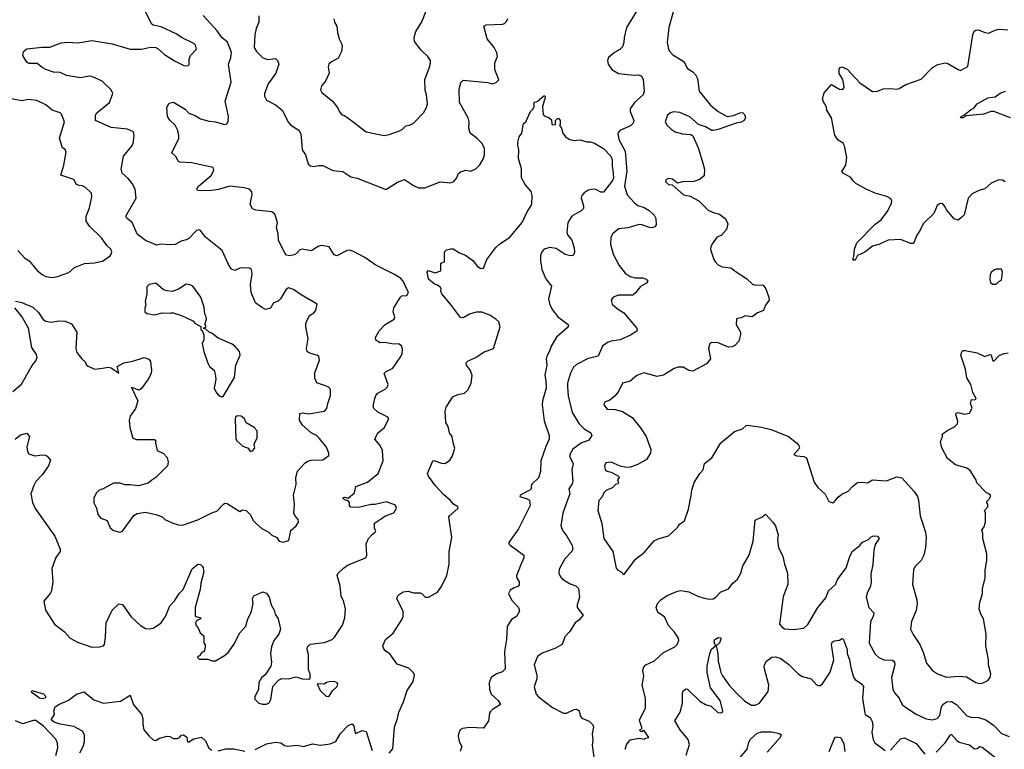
# Model space of a CAD drawing. Extents: x 2293139 to 2515392, y 824115 to 1006937.
# Tile 264 of 417: x 2361339 to 2369058, y 963973 to 969695. Entities that reach past the tile are written whole.
import ezdxf

# ---------------------------------------------------------------- set-up
doc = ezdxf.new("R2010")
doc.units = 0

msp = doc.modelspace()

# ---------------------------------------------------------------- linework, layer by layer
at = {"layer": '0CON10XD'}
for points in [[(2362220.4, 968410.4), (2362189.8, 968449.8), (2362142.1, 968492.1), (2362133.2, 968523.2), (2362153.1, 968625), (2362215, 968700), (2362228.5, 968725), (2362236.2, 968785), (2362230, 968815), (2362185, 968835.8), (2362055, 968848.5), (2361934.3, 968905), (2361932.2, 968945), (2361943.1, 968965), (2362041.9, 969045), (2362068.6, 969115), (2362055.6, 969145), (2361985, 969213.3), (2361905, 969250), (2361885, 969252), (2361815, 969240), (2361705, 969257.1), (2361655, 969280.8), (2361605, 969284.4), (2361545, 969304.2), (2361515, 969320), (2361475, 969352.5), (2361429.7, 969350.3), (2361411.7, 969351.7), (2361395, 969361.2), (2361364, 969415), (2361368.8, 969445), (2361395, 969466), (2361515, 969480), (2361575, 969480), (2361665, 969514.4), (2361715, 969519.4), (2361795, 969514.5), (2361905, 969531.8), (2362065, 969506.9), (2362205, 969463.8), (2362293.9, 969463.9), (2362365, 969479.2), (2362405, 969475.7), (2362425, 969467.5), (2362473.2, 969423.2), (2362551.7, 969371.7), (2362625, 969336.2), (2362657, 969333), (2362667.5, 969342.5), (2362666.7, 969385), (2362677.5, 969415), (2362726.2, 969465), (2362716.1, 969496.1), (2362705, 969508.8), (2362607.5, 969555), (2362571.2, 969581.2), (2362447.7, 969637.7), (2362385, 969651.9), (2362372.1, 969662.1), (2362318, 969775)], [(2363800.5, 969700.5), (2363806.1, 969676.1), (2363826.2, 969645), (2363830, 969595), (2363844, 969545), (2363864.1, 969504.1), (2363868, 969485), (2363862.5, 969445), (2363835, 969392), (2363783.3, 969365), (2363762.5, 969345), (2363758, 969325), (2363765.8, 969275), (2363737, 969213), (2363706.2, 969175), (2363696.7, 969145), (2363706.7, 969125), (2363790, 969055), (2363831.2, 969005), (2363845, 968973.3), (2363865, 968950), (2363885, 968943.3), (2363943, 968903), (2364054.4, 968814.4), (2364195, 968786), (2364235, 968794), (2364316.8, 968823.2), (2364336.5, 968833.5), (2364365, 968861.2), (2364395, 968866.7), (2364425.8, 968884.2), (2364503.8, 968965), (2364528, 969005), (2364535.6, 969034.4), (2364528.6, 969105), (2364518.3, 969141.7), (2364514.5, 969225), (2364550, 969315), (2364560, 969355), (2364558.6, 969375), (2364539.2, 969405), (2364485, 969456), (2364435, 969524), (2364430.8, 969555), (2364445, 969602.5), (2364491.7, 969678.3), (2364525.8, 969765)], [(2366205, 969812.5), (2366097, 969633), (2366076.9, 969555), (2366075.6, 969515.6), (2366065, 969483.3), (2366045, 969460), (2366002.7, 969437.3), (2365955, 969397.5), (2365946.7, 969375), (2365951.2, 969345), (2365982, 969305), (2366032.9, 969272.9), (2366155, 969260), (2366183.6, 969263.6), (2366212.5, 969255), (2366226, 969225), (2366234.2, 969135), (2366225.5, 969104.5), (2366158, 969045), (2366126, 968995), (2366124.4, 968975), (2366152.5, 968905), (2366147.8, 968882.2), (2366126.5, 968863.5), (2366044, 968826), (2366028.9, 968805), (2366036.5, 968755), (2366085.9, 968665), (2366098.1, 968508.1), (2366080.6, 968390.6), (2366102, 968322), (2366158.8, 968258.8), (2366185, 968237.8), (2366235, 968221.1), (2366275, 968198.1), (2366311.7, 968161.7), (2366326.5, 968135), (2366328.6, 968085), (2366318.5, 968071.5), (2366295, 968063.1), (2366275.7, 968064.3), (2366215, 968086.5), (2366195, 968088.2), (2366107.4, 968062.6), (2366035, 968054.3), (2365985, 968016.7), (2365974.1, 967985.9), (2365971.4, 967935), (2365991.4, 967855), (2366037.9, 967767.9), (2366085, 967706), (2366125, 967680), (2366165, 967671.1), (2366225, 967670.4), (2366249.7, 967659.7), (2366264.2, 967645), (2366252.7, 967627.3), (2366205, 967601.4), (2366167.8, 967552.2), (2366146.3, 967533.7), (2366034.5, 967535.5), (2365991.2, 967518.8), (2365976.7, 967495), (2365983.3, 967465), (2366025, 967428), (2366076.3, 967396.3), (2366175, 967278.8), (2366180, 967265), (2366176.8, 967253.2), (2366128, 967222), (2366047.5, 967185), (2365975, 967174.4), (2365946.3, 967163.7), (2365908.6, 967135), (2365873.4, 967056.6), (2365795, 967036.9), (2365705, 966990), (2365681.2, 966968.8), (2365656.3, 966923.7), (2365634.7, 966845.3), (2365632.7, 966815), (2365637.8, 966745), (2365669.2, 966615), (2365726.1, 966526.1), (2365765, 966486.7), (2365816, 966455), (2365823.1, 966435), (2365798.8, 966395), (2365743.7, 966376.3), (2365675, 966325.6), (2365651.9, 966285), (2365651.4, 966265), (2365676.7, 966215), (2365666.4, 966165), (2365674.2, 966075), (2365668.9, 966055), (2365644.3, 966015), (2365652.5, 965975), (2365636.2, 965933.8), (2365595.7, 965825.7), (2365580.8, 965725), (2365596.2, 965685), (2365628, 965645), (2365667.1, 965575), (2365674.4, 965545), (2365666.2, 965523.8), (2365612.4, 965467.6), (2365568.6, 965385), (2365566, 965355), (2365578, 965325), (2365595, 965306), (2365655, 965269.2), (2365700, 965255), (2365720, 965235), (2365728, 965165), (2365710, 965105), (2365710, 965085), (2365756, 965025), (2365725, 964988.8), (2365694, 964965), (2365650, 964895), (2365613.8, 964855), (2365591.2, 964795), (2365535, 964762.9), (2365435, 964725.8), (2365398.3, 964701.7), (2365371.4, 964635), (2365393.1, 964555), (2365392.2, 964525), (2365372.7, 964462.7), (2365388, 964405), (2365405, 964383.3), (2365515, 964301.2), (2365602.5, 964255), (2365625, 964256), (2365685, 964284), (2365705, 964286.2), (2365715, 964281.2), (2365723.9, 964273.9), (2365733.8, 964235), (2365746.1, 964216.1), (2365802.3, 964192.3), (2365831.2, 964165), (2365838.3, 964148.3), (2365826, 964095), (2365832.9, 964045), (2365825.8, 964005), (2365844.2, 963875)], [(2366461.2, 969755), (2366429.2, 969635), (2366414, 969515), (2366424, 969465), (2366435.8, 969445), (2366460.2, 969420.2), (2366545, 969367.1), (2366575, 969312.5), (2366615.5, 969285.5), (2366640.5, 969260.5), (2366652.7, 969232.7), (2366666.2, 969135), (2366754.4, 969024.4), (2366813.8, 968975), (2366885, 968936), (2366935, 968942.5), (2366985, 968964.2), (2367005, 968965.8), (2367022.3, 968952.3), (2367028.8, 968928.8), (2367018.8, 968905), (2366995, 968890.8), (2366955, 968884.2), (2366815, 968833.3), (2366775, 968826.2), (2366765, 968826.7), (2366715, 968855.8), (2366661.7, 968871.7), (2366591.8, 968931.8), (2366515, 968967.9), (2366465, 968972.1), (2366440, 968965), (2366418.6, 968945), (2366399.4, 968895), (2366415, 968864.3), (2366445, 968835.8), (2366476.6, 968816.6), (2366535, 968799.2), (2366600, 968795), (2366616.7, 968785), (2366661.2, 968685), (2366695, 968570), (2366706.4, 968523.6), (2366705, 968470), (2366668.3, 968441.7), (2366623.6, 968426.4), (2366535, 968423.3), (2366495, 968412.5), (2366457.5, 968445), (2366425, 968450), (2366405, 968440), (2366402.5, 968425), (2366425, 968402.5), (2366455, 968400), (2366541.7, 968321.7), (2366595, 968310), (2366664.1, 968274.1), (2366735, 968201.2), (2366775, 968182), (2366825, 968170), (2366873, 968133), (2366890.8, 968095), (2366881.2, 968048.8), (2366837.3, 968002.7), (2366805, 967988), (2366771.1, 967938.9), (2366756.2, 967915), (2366753.6, 967893.6), (2366780, 967815), (2366795, 967793.3), (2366815, 967773.3), (2366845, 967756.7), (2366915, 967750), (2366955, 967716.7), (2367035.8, 967665.8), (2367085, 967620), (2367105, 967613.8), (2367165, 967616), (2367188, 967585), (2367212.5, 967515), (2367214, 967495), (2367186.7, 967455), (2367170, 967415), (2367122.5, 967395), (2367080, 967365), (2367026.4, 967373.6), (2366995, 967357.5), (2366965, 967352.5), (2366957.5, 967345), (2366956.2, 967305), (2366988.8, 967245), (2366990, 967225), (2366975.9, 967174.1), (2366945, 967140), (2366925, 967128.8), (2366895, 967126.2), (2366815, 967160), (2366765, 967163.8), (2366750, 967155), (2366740, 967115), (2366753.3, 967035), (2366724.1, 966995.9), (2366615, 966938), (2366585, 966944.3), (2366540, 966970), (2366500.4, 966969.6), (2366470.9, 966959.1), (2366385, 966906), (2366335, 966896.2), (2366235, 966924), (2366175.8, 966904.2), (2366125, 966861.2), (2366065, 966843.3), (2366035.8, 966785), (2366008, 966745), (2365965, 966710), (2365922.5, 966695), (2365918.8, 966675), (2365945, 966641.2), (2366007.3, 966637.3), (2366065, 966623.1), (2366140, 966575), (2366206, 966495), (2366249.2, 966425), (2366287.5, 966325), (2366284, 966295), (2366253.8, 966245), (2366185, 966205.7), (2366125.4, 966184.6), (2366095, 966183.1), (2366047.3, 966192.7), (2365975, 966225.8), (2365935, 966218.8), (2365924.3, 966195), (2365930, 966165), (2365945, 966154.3), (2365976.6, 966146.6), (2366033.3, 966115), (2366037.5, 966105), (2366026.7, 966085), (2366032.5, 966065), (2366027.5, 966055), (2366010.9, 966049.1), (2365985.7, 966024.3), (2365940, 966005), (2365918.5, 965985), (2365905, 965954), (2365878, 965925), (2365872, 965845), (2365902.7, 965742.7), (2365918, 965625), (2365988.1, 965525), (2366015, 965392.5), (2366025, 965380), (2366053.9, 965363.9), (2366075, 965340), (2366166.2, 965465), (2366233.3, 965515), (2366311.7, 965608.3), (2366345, 965624), (2366425, 965646.7), (2366495, 965712.5), (2366512.3, 965737.7), (2366550, 965765), (2366582.7, 965857.3), (2366602.3, 965962.3), (2366608, 966005), (2366626.2, 966065), (2366670, 966135), (2366696.2, 966165), (2366706.4, 966213.6), (2366765, 966257.5), (2366835, 966376.7), (2366942.5, 966465), (2367005, 966486.7), (2367035, 966512.5), (2367045, 966513.8), (2367155, 966498.1), (2367229.7, 966479.7), (2367365, 966426), (2367428, 966375), (2367446, 966355), (2367451.2, 966335), (2367407.5, 966285), (2367430, 966275), (2367485, 966270), (2367508.3, 966258.3), (2367567.7, 966067.7), (2367596.1, 966026.1), (2367654.1, 965974.1), (2367683.3, 965915), (2367713.6, 965906.4), (2367727, 965917), (2367755, 965951.2), (2367785, 965973.8), (2367835, 965996.7), (2367866.7, 966035), (2367906.1, 966063.9), (2367945, 966068.8), (2367985, 966063.3), (2368025, 966086.7), (2368135, 966078), (2368215, 966108.8), (2368255, 966102.5), (2368352.5, 965995), (2368376.1, 965956.1), (2368386.1, 965926.1), (2368398.8, 965805), (2368440, 965675), (2368445.8, 965635), (2368440.8, 965555), (2368426, 965495), (2368406.8, 965453.2), (2368356.2, 965405), (2368345, 965380), (2368337.1, 965265), (2368371.9, 965145), (2368374.5, 965115), (2368368, 965062), (2368330, 964975), (2368321.9, 964915), (2368342.6, 964872.6), (2368395.6, 964795), (2368423.1, 964735), (2368447.3, 964647.3), (2368495, 964591.2), (2368534.1, 964564.1), (2368605, 964538), (2368705, 964545.8), (2368761.7, 964541.7), (2368835, 964496), (2368865, 964488.8), (2368885, 964491.2), (2368928.3, 964511.7), (2368947.5, 964535), (2368953.3, 964565), (2368933.8, 964635), (2368934, 964675), (2368912, 964785), (2368916, 964875), (2368896, 964995), (2368875, 965032.5), (2368861.2, 965075), (2368866.7, 965125), (2368886.4, 965193.6), (2368887.5, 965235), (2368907.5, 965315), (2368907.5, 965375), (2368920, 965455), (2368920, 965505), (2368890, 965625), (2368890, 965665), (2368882.5, 965695), (2368897, 965713), (2368910, 965755), (2368910, 965825), (2368902.5, 965845), (2368930, 965875), (2368930, 965895), (2368920, 965905), (2368920, 965915), (2368940, 965935), (2368950, 965955), (2368950, 965965), (2368936.7, 965976.7), (2368917, 965987), (2368843.6, 966063.6), (2368835, 966090), (2368789.3, 966159.3), (2368765, 966176.7), (2368675, 966203.3), (2368612.3, 966252.3), (2368568.3, 966338.3), (2368557.5, 966385), (2368572.5, 966425), (2368570, 966445), (2368615, 966476.2), (2368668.3, 966501.7), (2368690, 966525), (2368692.5, 966545), (2368676.7, 966595), (2368680.7, 966609.3), (2368695, 966613.3), (2368745, 966602), (2368785, 966608.8), (2368807, 966647), (2368792.5, 966685), (2368800, 966715), (2368827, 966713), (2368837.5, 966725), (2368810.5, 966770.5), (2368796.2, 966835), (2368763.3, 966885), (2368753.3, 966955), (2368717.1, 967065), (2368725, 967089.2), (2368735, 967100.8), (2368751.7, 967101.7), (2368845, 967081.2), (2368905, 967053.8), (2368945, 967068.8), (2368955, 967066.7), (2368965, 967022.5), (2368975, 967016.2), (2369017.6, 967062.4), (2369053.3, 967076.7), (2369087, 967083)], [(2364325.8, 967665.8), (2364282, 967695), (2364129.8, 967769.8), (2364045, 967830.2), (2363955, 967877.9), (2363925, 967886.9), (2363905, 967884.5), (2363824.2, 967844.2), (2363805, 967852), (2363765, 967914), (2363705, 967924.3), (2363685, 967918.6), (2363625, 967881.4), (2363554.2, 967895.8), (2363535, 967888.8), (2363508.8, 967861.2), (2363489.7, 967850.3), (2363453.9, 967843.9), (2363429.3, 967849.3), (2363416.2, 967865), (2363368, 967965), (2363366, 968015), (2363352, 968065), (2363358.8, 968105), (2363338.8, 968168.8), (2363315, 968188), (2363191.1, 968201.1), (2363165, 968211.2), (2363146.9, 968245), (2363161.4, 968325), (2363158.6, 968345), (2363141.2, 968365), (2363097.5, 968377.5), (2362985, 968390), (2362896.9, 968363.1), (2362825, 968352.7), (2362733.3, 968355), (2362728.8, 968365), (2362741.7, 968388.3), (2362842, 968475), (2362861.2, 968515), (2362856.2, 968535), (2362685, 968572.9), (2362595, 968576.7), (2362585, 968582.5), (2362563, 968623), (2362531.7, 968651.7), (2362586.7, 968763.3), (2362587.5, 968785), (2362577.5, 968825), (2362557.6, 968867.6), (2362515, 968906.2), (2362498.6, 968935), (2362491.2, 969005), (2362510.5, 969039.5), (2362545, 969048.8), (2362635, 968992), (2362665, 968960.8), (2362714.2, 968944.2), (2362755, 968918.6), (2362825, 968899.4), (2362875, 968894.3), (2362945, 968874), (2362962.3, 968877.7), (2362974.1, 968895.9), (2362977.1, 968935), (2362950, 969055), (2362997.5, 969205), (2362975.6, 969345), (2362993.5, 969395), (2362998.9, 969438.9), (2362968.8, 969518.8), (2362925, 969553.3), (2362888.2, 969608.2), (2362777.3, 969727.3)], [(2363214.4, 969725), (2363212.5, 969675), (2363193.8, 969626.2), (2363183.3, 969575), (2363177.8, 969477.8), (2363195, 969444.2), (2363245, 969397.1), (2363285, 969382.9), (2363345, 969391.2), (2363361.2, 969375), (2363370, 969345), (2363347.1, 969275), (2363287.2, 969192.8), (2363258.8, 969115), (2363259.3, 969095), (2363274.7, 969064.7), (2363345, 969028.2), (2363395.3, 968985.3), (2363445, 968887.5), (2363465, 968867.5), (2363527.9, 968827.9), (2363540, 968805), (2363544.4, 968775.6), (2363554.3, 968675), (2363579.2, 968635), (2363600, 968565), (2363618.8, 968548.8), (2363645, 968542.5), (2363685, 968552.2), (2363715, 968552.2), (2363795, 968512.2), (2363873.4, 968503.4), (2363935, 968462), (2363985, 968451.9), (2364205, 968366.2), (2364215, 968366.7), (2364300.3, 968419.7), (2364355, 968441.2), (2364425, 968393.8), (2364465, 968376.7), (2364515, 968377.5), (2364635, 968423.3), (2364715, 968416.7), (2364743.6, 968426.4), (2364766.1, 968453.9), (2364777.5, 968485), (2364795, 968502.5), (2364836.4, 968513.6), (2364875, 968508), (2364914.3, 968525.7), (2364945, 968556), (2364974.6, 968605), (2364981.8, 968635), (2364982.4, 968685), (2364965, 968724.3), (2364925, 968764.4), (2364871.4, 968805), (2364859.4, 968845), (2364862.2, 968895), (2364855.4, 968925.4), (2364785.7, 969045), (2364783.1, 969145), (2364797, 969203), (2364815, 969220), (2365005, 969202.5), (2365045, 969191.2), (2365075, 969201.2), (2365095.9, 969224.1), (2365063.1, 969305), (2365064.4, 969355.6), (2365084, 969405), (2365078.6, 969435), (2365057.5, 969477.5), (2365004.3, 969545), (2364977, 969643), (2364996.4, 969653.6), (2365125, 969660), (2365140, 969665), (2365155, 969680), (2365165.7, 969704.3)], [(2369065, 968422.5), (2369045, 968437.5), (2369015, 968440), (2368955.9, 968414.1), (2368905, 968368.8), (2368857.5, 968355), (2368805, 968328), (2368775.6, 968294.4), (2368742.5, 968165), (2368726.2, 968145), (2368695, 968123.8), (2368663.6, 968133.6), (2368605, 968203.3), (2368595, 968227.5), (2368575, 968250), (2368555, 968253.3), (2368531.7, 968238.3), (2368506.7, 968175), (2368422, 968095), (2368399.2, 968045), (2368371.2, 968005), (2368345, 967940), (2368325, 967940), (2368245, 967971.2), (2368146.4, 967966.4), (2368075, 967932), (2368025, 967917.5), (2367965, 967871.2), (2367907.5, 967845), (2367895, 967820), (2367885, 967810), (2367875, 967810), (2367870, 967815), (2367879.3, 967840.7), (2367884.2, 967895), (2367901.5, 967945), (2368045, 968090), (2368092, 968125), (2368145.8, 968195), (2368173.8, 968255), (2368176.2, 968275), (2368165, 968292.5), (2368137.7, 968307.7), (2368044.2, 968334.2), (2367975, 968366.7), (2367895, 968411.2), (2367870, 968435), (2367855, 968456), (2367795, 968490.8), (2367784.3, 968505), (2367814.3, 968555), (2367824, 968615), (2367803.8, 968705), (2367795, 968726.7), (2367755, 968750), (2367728.3, 968788.3), (2367703.8, 968925), (2367667.5, 968985), (2367665, 969010), (2367637.5, 969055), (2367633.3, 969075), (2367645, 969122.5), (2367703, 969187), (2367765, 969150), (2367785, 969147.5), (2367797.5, 969155), (2367802.5, 969167.5), (2367792, 969225), (2367763.3, 969273.3), (2367763.9, 969306.1), (2367770, 969320), (2367785, 969326.2), (2367825, 969307.5), (2367925, 969200), (2368025, 969132.5), (2368065, 969133.3), (2368107, 969153), (2368165, 969156.2), (2368215, 969150), (2368233.9, 969156.1), (2368285, 969186), (2368405, 969228), (2368495, 969318.8), (2368537.7, 969342.3), (2368595, 969356), (2368615, 969351.2), (2368695, 969303.3), (2368715, 969297.5), (2368773, 969327), (2368810, 969575), (2368821.2, 969605), (2368835, 969614), (2368855, 969614.2), (2368905, 969594.3), (2368935, 969590), (2368985, 969614), (2369015, 969620), (2369085.8, 969615.8)], [(2369106.2, 968925), (2368975, 968974.3), (2368954.2, 968974.2), (2368895, 968954.3), (2368760, 968940), (2368735, 968924), (2368713.3, 968925), (2368718.8, 968935), (2368749.7, 968950.3), (2368791.8, 968988.2), (2368819.1, 969000.9), (2368845, 969034), (2368929.1, 969080.9), (2368985, 969090.6), (2369025, 969119.5), (2369066.7, 969133.3)], [(2361325, 967886), (2361380, 967825), (2361412.5, 967802.5), (2361478.2, 967725), (2361515, 967695.5), (2361545, 967680.6), (2361595, 967674), (2361635, 967680.8), (2361725, 967712), (2361768.8, 967751.2), (2361847.7, 967782.3), (2361925, 967788), (2361987.7, 967802.3), (2362048, 967842), (2362056.7, 967855), (2362060, 967875), (2362052.5, 967895), (2362022.7, 967922.7), (2361980, 967985), (2361885, 968076.2), (2361861.2, 968115), (2361861.2, 968155), (2361885, 968220), (2361903.3, 968305), (2361902.5, 968335), (2361855, 968378.8), (2361831.7, 968391.7), (2361803.9, 968393.9), (2361785, 968403.3), (2361762.3, 968442.3), (2361662.5, 968475), (2361685.6, 968554.4), (2361703.8, 968655), (2361696.4, 968676.4), (2361675, 968690), (2361650, 968765), (2361688.8, 968895), (2361666.2, 968955), (2361656.7, 968965), (2361594.3, 968984.3), (2361545, 969027.5), (2361472.3, 969062.3), (2361408.3, 969068.3), (2361355, 969057.5), (2361273.6, 969073.6)], [(2364345.9, 965054.1), (2364296.7, 965155), (2364303.9, 965176.1), (2364315, 965187.5), (2364345, 965206.7), (2364385, 965212.5), (2364425, 965200), (2364479.3, 965199.3), (2364495, 965192.5), (2364516.4, 965166.4), (2364545, 965166.7), (2364613.9, 965206.1), (2364645, 965250), (2364687.1, 965335), (2364705.5, 965424.5), (2364704.5, 965525), (2364727.1, 965635), (2364704.2, 965795), (2364708, 965805), (2364776.7, 965865), (2364773.3, 965875), (2364738.8, 965895), (2364716, 965925), (2364665, 965969.2), (2364599.1, 966039.1), (2364542.5, 966115), (2364536.7, 966135), (2364577.5, 966235), (2364585, 966238.8), (2364645, 966217.5), (2364675, 966214), (2364709.7, 966240.3), (2364732, 966275), (2364750, 966335), (2364736, 966375), (2364728.8, 966425), (2364707.5, 966455), (2364696.7, 966505), (2364680, 966535), (2364675.7, 966625), (2364683.1, 966655), (2364735, 966737.1), (2364775, 966755.6), (2364825, 966767.1), (2364855.5, 966794.5), (2364878.1, 966845), (2364885.6, 966905.6), (2364873.4, 966943.4), (2364840.8, 966985), (2364840, 967005), (2364855, 967019.2), (2364914.4, 967045.6), (2364975, 967088), (2365052.7, 967117.3), (2365105.6, 967285), (2365094.4, 967324.4), (2365072, 967345), (2365025, 967377.8), (2364960.6, 967400.6), (2364918, 967402), (2364865, 967384.3), (2364815, 967356.7), (2364795, 967360), (2364716.2, 967465), (2364648.8, 967545), (2364640, 967565), (2364642.5, 967585), (2364637.5, 967595), (2364615, 967613.3), (2364591.7, 967621.7), (2364545, 967660), (2364532.5, 967715), (2364541.7, 967728.3), (2364595, 967710), (2364640, 967725), (2364640, 967785), (2364670, 967795), (2364670, 967875), (2364685, 967890), (2364715, 967898), (2364737.3, 967897.3), (2364787.3, 967867.3), (2364835, 967848), (2364891.2, 967805), (2364928.3, 967758.3), (2364955, 967743.8), (2364975, 967746.7), (2365002, 967815), (2365072.6, 967907.4), (2365101.2, 967935), (2365180.6, 967989.4), (2365276.9, 968103.1), (2365315, 968184), (2365354.3, 968245.7), (2365356.7, 968315), (2365348.3, 968348.3), (2365301.2, 968401.2), (2365273.6, 968453.6), (2365272.5, 968525), (2365250, 968605), (2365251.2, 968675), (2365245, 968710), (2365244, 968735), (2365253.3, 968775), (2365276.7, 968805), (2365288.3, 968881.7), (2365307.5, 968895), (2365342.5, 968975), (2365363.3, 968996.7), (2365372.5, 969015), (2365371.7, 969048.3), (2365395, 969052.5), (2365448.8, 969098.8), (2365455, 969097.5), (2365458, 969085), (2365437.5, 969015), (2365441.7, 968951.7), (2365451.7, 968941.7), (2365487, 968927), (2365508.3, 968908.3), (2365510, 968875), (2365515, 968870), (2365538.3, 968871.7), (2365540, 968905), (2365555, 968920), (2365565, 968920), (2365576.7, 968905), (2365576.4, 968873.6), (2365570, 968865), (2365586.2, 968845), (2365596.2, 968805), (2365617.3, 968777.3), (2365652.5, 968755), (2365685, 968746.2), (2365733.6, 968753.6), (2365785, 968736.2), (2365815, 968736), (2365845, 968727.5), (2365915.3, 968685.3), (2365973.3, 968625), (2365984.4, 968595), (2365983.1, 968545), (2365990, 968515), (2365993.6, 968455), (2365986.4, 968435), (2365915, 968343.3), (2365895, 968342), (2365855, 968364.3), (2365835, 968366.9), (2365795, 968356.9), (2365765, 968337.5), (2365747.1, 968315), (2365741.4, 968295), (2365760, 968235), (2365758.8, 968215), (2365740, 968195), (2365666.6, 968153.4), (2365635.6, 968105), (2365629.2, 968025), (2365635.8, 968005), (2365666.7, 967965), (2365685.4, 967905.4), (2365687.1, 967872.9), (2365677.5, 967845), (2365656, 967844), (2365615, 967854), (2365545, 967899.2), (2365495, 967908.1), (2365450.8, 967895), (2365432.2, 967875), (2365420.6, 967845), (2365420.6, 967805), (2365432.7, 967735), (2365463.1, 967663.1), (2365507.1, 967605), (2365485.6, 967505), (2365495, 967458.8), (2365515, 967420), (2365555, 967366), (2365637.5, 967305), (2365642.5, 967295), (2365631.7, 967278.3), (2365547.5, 967205), (2365504.4, 967135), (2365492.9, 967095), (2365471.1, 967055), (2365465.7, 967035), (2365470.6, 966985), (2365455.7, 966905.7), (2365463.5, 966863.5), (2365466.2, 966805), (2365436.4, 966705), (2365434.6, 966675), (2365450, 966550), (2365490.8, 966435), (2365490, 966405), (2365462.4, 966347.6), (2365425.5, 966235), (2365422.1, 966152.1), (2365405, 966101.2), (2365355, 966051.2), (2365347.5, 966035), (2365347.5, 966015), (2365337.5, 966005), (2365261.2, 965965), (2365260, 965955), (2365317.7, 965937.7), (2365335.4, 965925.4), (2365340, 965885), (2365248.3, 965701.7), (2365174, 965595), (2365174.2, 965585), (2365184.5, 965574.5), (2365291.2, 965495), (2365290, 965475), (2365264.6, 965415.4), (2365233.9, 965333.9), (2365236.2, 965315), (2365254.2, 965285), (2365255, 965262.5), (2365245, 965250), (2365215, 965240), (2365185, 965220), (2365170.8, 965195), (2365193.8, 965145), (2365250, 965085), (2365256, 965055), (2365234.5, 965015.5), (2365195, 964990), (2365159.2, 964935), (2365155.7, 964835), (2365139.8, 964740.2), (2365144.4, 964605), (2365125, 964581.1), (2365076.2, 964565), (2365036.2, 964535), (2365018.6, 964495), (2365020.8, 964445), (2365035.6, 964405), (2365090.8, 964355), (2365108.8, 964325), (2365045, 964284.3), (2365030.9, 964269.1), (2365022.5, 964255), (2365012.9, 964195), (2364975, 964138.8), (2364865, 964144.2), (2364810, 964135), (2364793.3, 964125), (2364778, 964095), (2364776, 964075), (2364784.2, 964035), (2364804, 963994), (2364792.5, 963955)], [(2361305, 967486.7), (2361355, 967476.9), (2361440.7, 967440.7), (2361487.4, 967397.4), (2361523.7, 967343.7), (2361545, 967329.2), (2361585, 967322), (2361645, 967332), (2361695, 967330), (2361745, 967309.6), (2361785.9, 967244.1), (2361778, 967115), (2361786.7, 967085), (2361825, 967036.2), (2361852.3, 967012.3), (2361863.3, 966985), (2361875, 966976.7), (2361925, 966953.8), (2361988, 966962), (2362035, 966970), (2362055, 966963.3), (2362115, 966922.5), (2362103.3, 966975), (2362155, 967002.9), (2362225, 967015.8), (2362315, 967045.8), (2362352.5, 967032.5), (2362364, 967015), (2362373.1, 966945), (2362369.3, 966920.7), (2362345.5, 966874.5), (2362297.5, 966805), (2362275, 966789.2), (2362215, 966810), (2362264.2, 966705), (2362245.7, 966645), (2362204, 966585), (2362196, 966555), (2362202.3, 966497.7), (2362225, 966413.8), (2362255, 966402), (2362395, 966402.5), (2362406.4, 966386.4), (2362403.3, 966375), (2362417.5, 966315), (2362465, 966292.5), (2362495, 966260), (2362503.3, 966225), (2362496.7, 966195), (2362405, 966104.2), (2362375, 966082.5), (2362345, 966060), (2362271.2, 966038.8), (2362202.3, 966047.7), (2362165, 966046.2), (2362125, 966058.8), (2362075, 966060), (2361992.5, 966015), (2361962.5, 966005), (2361940, 965985), (2361920, 965945), (2361921.2, 965905), (2361941.2, 965865), (2361951.2, 965815), (2361975, 965786.7), (2362025, 965766.7), (2362049.3, 965709.3), (2362075, 965688.8), (2362125, 965676.7), (2362145, 965683.3), (2362234.4, 965805.6), (2362258.8, 965821.2), (2362325, 965831.4), (2362405, 965814.2), (2362455.9, 965795.9), (2362477.5, 965775), (2362535, 965748), (2362585, 965732.5), (2362615, 965730), (2362735, 965772.2), (2362851.4, 965828.6), (2362885, 965839.2), (2362936.2, 965895), (2362947.3, 965902.7), (2362965, 965901.4), (2363065, 965837.5), (2363085, 965850), (2363115, 965845.8), (2363146.2, 965815), (2363170.6, 965765), (2363192.5, 965742.5), (2363236, 965705), (2363294, 965674), (2363315, 965651.2), (2363354, 965634), (2363373.3, 965605), (2363405, 965596), (2363449.3, 965610.7), (2363465, 965687.5), (2363505.9, 965724.1), (2363523.3, 965755), (2363521.2, 965775), (2363495.7, 965805.7), (2363487.5, 965825), (2363492.9, 965895), (2363484.2, 965965), (2363505, 966050), (2363504.3, 966105), (2363516.4, 966153.6), (2363573.4, 966216.6), (2363595, 966232), (2363625, 966240.8), (2363715, 966242.5), (2363762.5, 966277.5), (2363763.3, 966295), (2363745, 966342.5), (2363690.3, 966410.3), (2363665, 966434), (2363625, 966454), (2363556, 966515), (2363532.9, 966555), (2363535, 966606.2), (2363555, 966612), (2363605, 966604.2), (2363727.5, 966625), (2363746.2, 966645), (2363753.8, 966685), (2363776.4, 966746.4), (2363775, 966797.5), (2363757.5, 966815), (2363668, 966848), (2363652.5, 966882.5), (2363651.9, 966925), (2363689.2, 967025), (2363685, 967052.5), (2363672.3, 967062.3), (2363605, 967082), (2363593.6, 967093.6), (2363586.9, 967115), (2363601.1, 967195), (2363582.9, 967285), (2363583.1, 967315), (2363611.2, 967375), (2363645, 967396.7), (2363660, 967415), (2363670, 967465), (2363545, 967535.8), (2363485, 967578.1), (2363445, 967592), (2363426.2, 967575), (2363384.2, 967505), (2363365, 967488), (2363327.5, 967475), (2363305, 967432.5), (2363267, 967423), (2363238, 967438), (2363186.7, 967475), (2363152.5, 967555), (2363149.4, 967615), (2363162.5, 967705), (2363155, 967736.7), (2363140, 967745), (2363095, 967749.2), (2363065, 967745.6), (2363025, 967728.9), (2362998.7, 967738.7), (2362975, 967773.8), (2362925.5, 967885.5), (2362795, 967990), (2362755, 968042.5), (2362745, 968046.7), (2362725, 968042.5), (2362665, 967980), (2362645, 967968.8), (2362605, 967958), (2362557, 967933), (2362515, 967928), (2362445, 967933.3), (2362415, 967926.7), (2362325, 967962.5), (2362269.2, 968005), (2362254.4, 968025), (2362221.2, 968105), (2362178.3, 968138.3), (2362171.2, 968155), (2362252.9, 968295), (2362242.9, 968365), (2362220.4, 968410.4)], [(2368995, 967620), (2369015, 967642.5), (2369037, 967653), (2369042.5, 967715), (2369035, 967737.5), (2368995, 967737.5), (2368975, 967730), (2368955, 967712.5), (2368946.7, 967695), (2368943.6, 967656.4), (2368950, 967635), (2368965, 967620), (2368995, 967620)], [(2361302.5, 966405), (2361345, 966438.6), (2361395, 966453.3), (2361416, 966425), (2361394.2, 966345), (2361398.8, 966308.8), (2361410, 966290), (2361456.4, 966273.6), (2361517, 966283), (2361539.3, 966279.3), (2361555, 966272.5), (2361580.7, 966240.7), (2361564, 966195), (2361515, 966126.2), (2361465, 966074), (2361450.8, 966040.8), (2361427.1, 965975), (2361438.3, 965908.3), (2361461.3, 965861.3), (2361614, 965645), (2361656.4, 965543.6), (2361656.2, 965525), (2361622.1, 965477.9), (2361590.3, 965389.7), (2361598.2, 965285), (2361587.7, 965215), (2361578.8, 965195), (2361527.1, 965135), (2361540.6, 965065), (2361612.9, 964955), (2361689.2, 964895), (2361734, 964845), (2361791.9, 964811.9), (2361905, 964774), (2361965, 964776.7), (2361995, 964783.3), (2362003.3, 964795), (2362011.9, 964851.9), (2362018, 964965), (2362062.5, 965065), (2362115, 965114), (2362145, 965107.5), (2362211.7, 965011.7), (2362285, 964944), (2362325, 964921.2), (2362355, 964916.7), (2362385, 964923.8), (2362445, 964961.2), (2362481.4, 965015), (2362515, 965096.7), (2362553.4, 965136.6), (2362592.6, 965197.4), (2362620, 965225), (2362691.2, 965388.8), (2362736.4, 965423.6), (2362755, 965421.2), (2362768.8, 965408.8), (2362777.5, 965395), (2362782.5, 965365), (2362760, 965275), (2362754.2, 965225), (2362714.2, 965085), (2362715, 965020), (2362723, 965013), (2362760, 965005), (2362756.7, 964995), (2362725, 964980), (2362718, 964965), (2362720, 964945), (2362737.5, 964925), (2362752.5, 964885), (2362781.7, 964861.7), (2362782.5, 964805), (2362791.7, 964791.7), (2362792.5, 964775), (2362785, 964740), (2362770, 964735), (2362755, 964720), (2362750, 964705), (2362735, 964700), (2362733, 964693), (2362745, 964680), (2362815, 964680), (2362847, 964667), (2362875, 964666.7), (2362945, 964708), (2362976, 964735), (2363018, 964795), (2363064, 964885), (2363111.2, 964938.8), (2363126.9, 964995), (2363154.2, 965045.8), (2363169.2, 965115), (2363164.2, 965155), (2363175, 965176.7), (2363245, 965208.8), (2363275, 965196.7), (2363295.9, 965165.9), (2363310, 965105), (2363333.3, 965065), (2363342.3, 965032.3), (2363365.9, 964995.9), (2363383.8, 964915), (2363371.2, 964875), (2363330, 964825), (2363313.2, 964776.8), (2363304.3, 964725), (2363312.9, 964655), (2363308, 964625), (2363264, 964556), (2363235, 964532.5), (2363213.8, 964496.2), (2363210, 964445), (2363182.5, 964385), (2363181.2, 964365), (2363212.5, 964335), (2363243.6, 964326.4), (2363275, 964326.7), (2363293.9, 964336.1), (2363307.3, 964362.7), (2363324.2, 964465.8), (2363368.8, 964515), (2363395, 964526.9), (2363445.8, 964524.2), (2363505, 964540), (2363554.2, 964524.2), (2363605, 964522.5), (2363615, 964530), (2363616, 964565), (2363603.9, 964596.1), (2363602.5, 964715), (2363592.5, 964755), (2363595, 964776.7), (2363615, 964796.2), (2363728.7, 964811.3), (2363788.8, 964835), (2363807.2, 964852.8), (2363870, 964945), (2363888.6, 965005), (2363892.5, 965075), (2363879.3, 965129.3), (2363860, 965175), (2363850.8, 965255), (2363827.5, 965335), (2363836.2, 965355), (2363876.6, 965393.4), (2363915, 965419.2), (2364053.3, 965475), (2364061.2, 965495), (2364056.2, 965585), (2364073.6, 965626.4), (2364101.8, 965658.2), (2364126.2, 965675), (2364130, 965685), (2364120, 965705), (2364121.2, 965745), (2364205.5, 965804.5), (2364271.7, 965828.3), (2364293.8, 965865), (2364285, 965886.7), (2364215, 965912.9), (2364125, 965892.5), (2364095, 965893.8), (2363995, 965868.9), (2363935, 965872), (2363923.8, 965885), (2363923.3, 965905), (2363915, 965922.5), (2363885, 965930), (2363875, 965940), (2363875, 965947.5), (2363885, 965950), (2363915, 965942.5), (2363963.8, 965985), (2363973.3, 966035), (2364065, 966068.1), (2364150, 966135), (2364189.4, 966235), (2364183.1, 966315), (2364164.5, 966354.5), (2364123.3, 966405), (2364145.9, 966454.1), (2364196.2, 966495), (2364233.3, 966565), (2364225, 966578.8), (2364145.7, 966615.7), (2364116.2, 966645), (2364110, 966665), (2364122.5, 966725), (2364131.7, 966748.3), (2364146.7, 966765), (2364205, 966797.5), (2364222.5, 966815), (2364226.7, 966835), (2364195, 966920), (2364212.5, 966935), (2364265, 966961.2), (2364321.2, 967045), (2364336.2, 967075), (2364341.2, 967105), (2364334, 967135), (2364315, 967150.8), (2364255, 967152.5), (2364205, 967162.9), (2364165, 967161.2), (2364130.7, 967180.7), (2364127, 967203), (2364155.9, 967254.1), (2364205, 967303.3), (2364273.3, 967345), (2364278.8, 967365), (2364266.7, 967405), (2364272.5, 967435), (2364325, 967520), (2364335, 967530), (2364375, 967532.5), (2364387.5, 967555), (2364345.6, 967645), (2364325.8, 967665.8)], [(2362935, 966740), (2363022.3, 966887.7), (2363032.9, 966985), (2363066, 967065), (2363062.7, 967092.7), (2363026.2, 967135), (2363005, 967150), (2362895, 967196), (2362845, 967236.2), (2362823.8, 967243.8), (2362798.3, 967268.3), (2362781.7, 967271.7), (2362781.7, 967278.3), (2362797.5, 967282.5), (2362797, 967297), (2362790, 967305), (2362803.8, 967345), (2362801.2, 967365), (2362790, 967385), (2362785, 967440), (2362759.7, 967519.7), (2362695, 967606), (2362675.7, 967615.7), (2362645, 967620), (2362585, 967580.8), (2362535, 967564.2), (2362495, 967567.5), (2362466.9, 967576.9), (2362405, 967628.8), (2362355, 967617.5), (2362335, 967600), (2362336.7, 967545), (2362322.5, 967485), (2362327.5, 967455), (2362320, 967435), (2362320, 967405), (2362335, 967390), (2362395, 967380), (2362455, 967396.2), (2362526.7, 967393.3), (2362535, 967397.5), (2362607.5, 967375), (2362695, 967332.5), (2362715, 967312.5), (2362758.3, 967288.3), (2362760, 967265), (2362768.3, 967258.3), (2362781.7, 967221.7), (2362782.5, 967185), (2362770, 967155), (2362783.6, 967093.6), (2362815, 967000), (2362827.5, 966975), (2362862.5, 966945), (2362872.5, 966915), (2362876.7, 966875), (2362864, 966805), (2362875.8, 966775.8), (2362895, 966753.8), (2362915, 966740), (2362935, 966740)], [(2361285, 966778.9), (2361353, 966837), (2361437.4, 966982.6), (2361465, 967018.8), (2361475.7, 967045), (2361469.3, 967069.3), (2361432.9, 967125), (2361408, 967275), (2361355, 967366.7), (2361302, 967435)], [(2363145, 966307.5), (2363165, 966312.5), (2363182.5, 966335), (2363177.5, 966365), (2363201.2, 966415), (2363201.7, 966471.7), (2363177.3, 966497.3), (2363113.6, 966533.6), (2363100, 966565), (2363076.1, 966586.1), (2363043, 966587), (2363031.7, 966578.3), (2363027.5, 966565), (2363032.5, 966405), (2363040.7, 966390.7), (2363089.3, 966349.3), (2363130, 966335), (2363145, 966307.5)], [(2366244.2, 964325.8), (2366244.6, 964375), (2366220, 964475), (2366231.5, 964545), (2366223.2, 964586.8), (2366228.6, 964615), (2366248.8, 964635), (2366315, 964667.1), (2366385, 964732.9), (2366474.3, 964775.7), (2366494, 964795), (2366507.5, 964825), (2366504, 964845), (2366472.1, 964892.1), (2366424.5, 964944.5), (2366395, 965011.2), (2366341.2, 965045), (2366328.8, 965085), (2366338.8, 965115), (2366364.4, 965145.6), (2366415, 965178), (2366495, 965212), (2366522.7, 965217.3), (2366585, 965207.5), (2366655, 965172.5), (2366705, 965158), (2366745, 965151.2), (2366775, 965153.8), (2366796.7, 965165), (2366833.3, 965205), (2366895, 965232), (2366928.8, 965275), (2366965, 965306.7), (2366991.4, 965355), (2367008.3, 965411.7), (2367058.1, 965495), (2367090, 965605), (2367105, 965770), (2367160, 965795), (2367185, 965817.5), (2367244.2, 965755), (2367262.9, 965725), (2367284, 965655), (2367280, 965615), (2367288.1, 965555), (2367321.1, 965485), (2367333.7, 965423.7), (2367358.1, 965355), (2367360.8, 965265), (2367325, 965170), (2367296.7, 964955), (2367310, 964935), (2367335, 964916.7), (2367405, 964911.4), (2367485, 964922), (2367517.8, 964952.2), (2367595, 965086), (2367658.7, 965161.3), (2367680, 965215), (2367734.2, 965265), (2367751.4, 965305), (2367818.6, 965395), (2367846, 965485), (2367865, 965523.3), (2367925, 965572), (2367945, 965596), (2367992.7, 965617.3), (2368015, 965638.8), (2368036.1, 965646.1), (2368065, 965643.3), (2368076.7, 965625), (2368045, 965580), (2368033.8, 965535), (2368026.8, 965423.2), (2368012.5, 965345), (2368015, 965280), (2368007.5, 965245), (2367985.8, 965205), (2367976.2, 965165), (2367996.1, 965086.1), (2368034.1, 965044.1), (2368030, 965015), (2368008.6, 964975), (2367997.5, 964805), (2368045, 964718), (2368075, 964691.4), (2368112.5, 964675), (2368180.9, 964670.9), (2368197.7, 964657.7), (2368199.5, 964635), (2368174.5, 964535.5), (2368183.6, 964443.6), (2368196.4, 964416.4), (2368234, 964375), (2368258, 964325), (2368275, 964308), (2368368, 964248), (2368445, 964210.8), (2368495, 964203.1), (2368532, 964215), (2368552.7, 964237.3), (2368564.5, 964305), (2368576.9, 964325), (2368605, 964344.5), (2368645, 964347.3), (2368685, 964321.9), (2368765, 964234.3), (2368795, 964223.5), (2368855, 964220.9), (2368912.7, 964202.7), (2368972.4, 964162.4), (2369035, 964097.1), (2369095, 964073.1)], [(2364235, 963942), (2364263, 963977), (2364277.9, 964145), (2364301.2, 964215), (2364310.8, 964265), (2364347.5, 964345), (2364377.2, 964432.8), (2364424, 964505), (2364433.6, 964553.6), (2364425, 964572.5), (2364388.3, 964608.3), (2364299.2, 964639.2), (2364241.2, 964721.2), (2364203.8, 964745), (2364190, 964765), (2364186.7, 964785), (2364206.2, 964835), (2364265.6, 964884.4), (2364337.6, 964992.4), (2364345.7, 965015), (2364345.9, 965054.1)], [(2366565, 963926.7), (2366589.1, 964010.9), (2366578.6, 964048.6), (2366516.4, 964126.4), (2366474.3, 964195), (2366517.2, 964262.8), (2366534.4, 964335), (2366534.3, 964415.7), (2366543.8, 964435), (2366565, 964446.7), (2366575, 964443.3), (2366670.9, 964350.9), (2366715, 964324), (2366760.5, 964310.5), (2366812.1, 964262.1), (2366835, 964258.6), (2366845, 964262.5), (2366851.4, 964275), (2366830, 964355), (2366754.6, 964454.6), (2366729.3, 964575), (2366729.6, 964625), (2366748.5, 964725), (2366762.8, 964757.2), (2366792.5, 964785), (2366784.2, 964815), (2366788.8, 964835), (2366815, 964848.8), (2366835, 964847.5), (2366836.2, 964835), (2366825, 964806.7), (2366800, 964785), (2366812.5, 964725), (2366814.6, 964665), (2366836.1, 964576.1), (2366848.5, 964548.5), (2366900.4, 964475), (2366955, 964416.2), (2367025, 964351.1), (2367075, 964318.9), (2367105, 964318.6), (2367137.5, 964335), (2367206.7, 964425), (2367213.1, 964475), (2367175.6, 964615), (2367178.1, 964635), (2367194.3, 964665), (2367234.6, 964695.4), (2367265, 964697.3), (2367305, 964684.4), (2367368.8, 964638.8), (2367445, 964560.8), (2367475, 964544), (2367542.5, 964525), (2367585, 964478.8), (2367601.9, 964471.9), (2367615, 964472.9), (2367632.5, 964485), (2367691.8, 964578.2), (2367722.5, 964675), (2367704.4, 964795), (2367708.3, 964811.7), (2367725, 964823.3), (2367765, 964828.8), (2367785, 964841.4), (2367795, 964839.2), (2367827.1, 964755), (2367826.2, 964725), (2367844.6, 964675), (2367854, 964614), (2367875, 964538.8), (2367889.1, 964519.1), (2367939.2, 964485), (2367952.9, 964465), (2367945.6, 964375), (2367963.3, 964255), (2367967.5, 964245), (2368005, 964221.2), (2368021.3, 964191.3), (2368027.5, 964155), (2368020, 964105), (2368028.9, 964048.9), (2368042.4, 964022.4), (2368125, 963964)], [(2363745, 964386.7), (2363765, 964390), (2363790, 964430), (2363826.7, 964465), (2363832.5, 964485), (2363827.5, 964495), (2363805, 964503.8), (2363765, 964501.2), (2363743, 964497), (2363725, 964482.5), (2363670, 964485), (2363693.8, 964435), (2363745, 964386.7)], [(2361515, 964368.5), (2361495, 964373.3), (2361435, 964418), (2361430.3, 964429.7), (2361435, 964433.8), (2361525, 964408.1), (2361546, 964385), (2361535, 964372.5), (2361515, 964368.5)], [(2361810, 963945), (2361835.8, 963995), (2361846, 964035), (2361847.5, 964085), (2361832.5, 964115), (2361762.7, 964152.7), (2361655, 964168.7), (2361610, 964185), (2361584.3, 964205), (2361612.5, 964245), (2361605.8, 964275), (2361617.9, 964305), (2361645, 964324.1), (2361720.9, 964359.1), (2361784.3, 964405), (2361845, 964423.8), (2361921.3, 964361.3), (2361995.5, 964335.5), (2362129.8, 964350.2), (2362206.1, 964396.1), (2362231.1, 964321.1), (2362295, 964247.5), (2362303.8, 964215), (2362303.9, 964166.1), (2362312, 964125), (2362354.4, 964074.4), (2362385, 964046.7), (2362405, 964042.5), (2362435, 964060), (2362495, 964076.7), (2362515, 964073.3), (2362545, 964056.7), (2362575, 964056.7), (2362592.5, 964065), (2362606.4, 964083.6), (2362623, 964087), (2362648.3, 964068.3), (2362655, 964031.2), (2362665, 964031.2), (2362704.3, 964055.7), (2362765, 964067.5), (2362795, 964039.2), (2362822.7, 963982.7), (2362845, 963965.6)], [(2366085, 963972.5), (2366095, 964008), (2366125, 964046.2), (2366195, 964060), (2366237.5, 964052.5), (2366245, 964060), (2366270, 964065), (2366235, 964120), (2366221.7, 964118.3), (2366215, 964110), (2366205, 964112.5), (2366200, 964125), (2366220, 964135), (2366199.5, 964189.5), (2366199.2, 964205), (2366244, 964295), (2366244.2, 964325.8)], [(2361621.1, 963925), (2361639.1, 963985), (2361634.5, 964024.5), (2361621.1, 964051.1), (2361525.9, 964155), (2361465, 964197.7), (2361445, 964197.6), (2361363.6, 964173.6), (2361305, 964196)], [(2363185, 963970), (2363275, 964016.5), (2363345, 964028.6), (2363385, 964022.5), (2363415, 964002.5), (2363437.3, 963997.3), (2363515, 964006.2), (2363565, 963995.8), (2363635, 964016.4), (2363695, 964005.6), (2363772.5, 964015), (2363816, 964035), (2363854.4, 964095.6), (2363915, 964158.8), (2363945, 964172.5), (2363958.8, 964155), (2363965, 964110), (2363975, 964097.5), (2364025, 964120), (2364055, 964112.5), (2364102.7, 963962.7)], [(2366985, 963906), (2367041.4, 963975), (2367055, 964027.5), (2367068.3, 964051.7), (2367121.2, 964098.8), (2367155, 964110.6), (2367235, 964110), (2367296.2, 964096.2), (2367307.5, 964085), (2367301.2, 964065), (2367199.3, 963950.7)], [(2367685, 963955.7), (2367725, 964052), (2367735, 964068.8), (2367745, 964071.2), (2367775, 964066.2), (2367779.7, 964059.7), (2367798.9, 964015), (2367806.9, 963955)], [(2368165, 963966.7), (2368243.8, 964055), (2368275, 964061.9), (2368367, 964017), (2368435, 963934.3)], [(2368525, 963950.8), (2368595, 964022.2), (2368635, 964085.7), (2368645, 964090), (2368685, 964041.5), (2368705, 964027.5), (2368785, 964007.5), (2368825, 963976.7), (2368845, 963980), (2368865, 963994), (2368885, 963990), (2369005, 963895.6)], [(2362895, 963961.2), (2362953.9, 963976.1), (2363016.4, 963976.4), (2363105, 963956.9)]]:
    msp.add_lwpolyline(points, dxfattribs=at)

doc.saveas('drawing.dxf')
